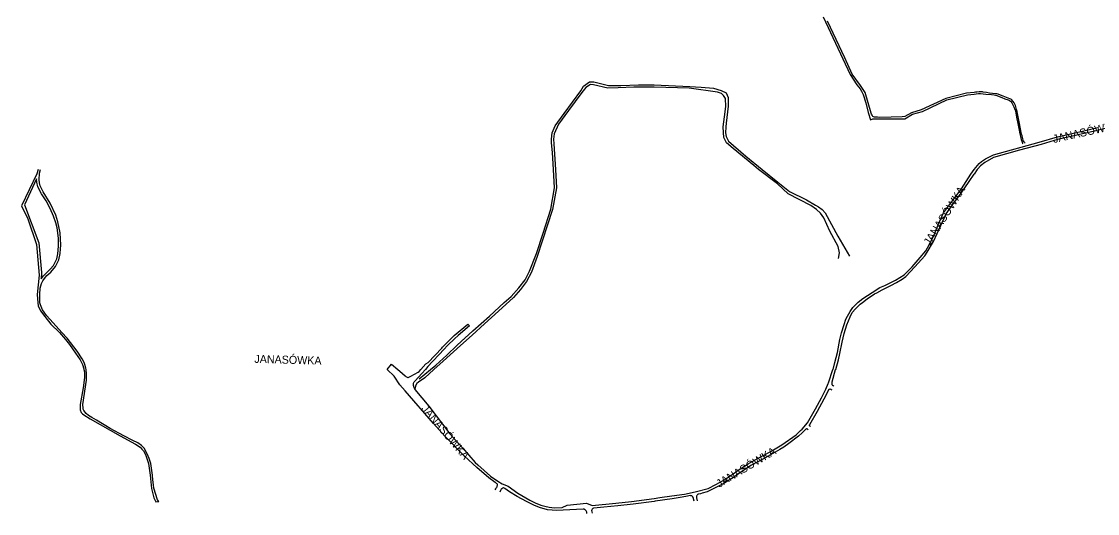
# Model space of a CAD drawing. Extents: x -304109 to -273954, y 21500 to 39796.
# Drawn here: x -303991 to -302646, y 25070 to 25685 of the extents above; entities that cross this region are included whole.
import ezdxf

# ---------------------------------------------------------------- set-up
doc = ezdxf.new("R2010")
doc.units = 0
doc.layers.add('krawedzie_ulic', color=7, linetype='Continuous')
doc.layers.add('nazwy_ulic', color=7, linetype='Continuous')

msp = doc.modelspace()

# ---------------------------------------------------------------- linework, layer by layer
at = {"layer": 'krawedzie_ulic'}
for points in [[(-302988.476, 25690.696), (-302954.819, 25618.619), (-302946.44, 25605.834), (-302942.593, 25600.952), (-302940.571, 25597.772), (-302938.605, 25593.56), (-302935.265, 25583.358), (-302932.251, 25571.247), (-302929.632, 25561.913), (-302926.548, 25563.134), (-302886.615, 25563.294), (-302877.152, 25568.968), (-302864.53, 25572.501), (-302833.937, 25586.928), (-302808.048, 25593.239), (-302800, 25594.036), (-302797.26, 25594.394), (-302794.519, 25594.751), (-302793.301, 25594.834), (-302792.078, 25594.815), (-302788.625, 25594.601), (-302785.176, 25594.27), (-302778.375, 25593.589), (-302775.005, 25593.065), (-302771.688, 25592.238), (-302768.59, 25591.167), (-302765.534, 25590.011), (-302761.491, 25588.475), (-302757.46, 25586.907)], [(-302736.345, 25532.969), (-302736.95, 25533.79), (-302737.554, 25534.611), (-302738.205, 25535.626), (-302738.662, 25536.737), (-302739.089, 25538.45), (-302739.504, 25540.163), (-302740.062, 25542.177), (-302740.589, 25544.199), (-302741.987, 25550.739), (-302743.271, 25557.303), (-302744.465, 25563.715), (-302745.674, 25570.126), (-302746.259, 25572.629), (-302746.912, 25575.118), (-302747.66, 25578.39), (-302748.153, 25579.982), (-302748.888, 25581.472), (-302750.053, 25583.19), (-302751.256, 25584.871), (-302751.999, 25585.932), (-302752.758, 25586.985), (-302753.245, 25587.485), (-302754.155, 25588.04), (-302755.149, 25588.449), (-302757.295, 25589.213), (-302759.434, 25589.988), (-302761.614, 25590.841), (-302763.795, 25591.693), (-302766.862, 25592.869), (-302769.949, 25594.008), (-302771.5, 25594.439), (-302773.089, 25594.708), (-302776.835, 25595.094), (-302780.576, 25595.482), (-302784.544, 25596.133), (-302788.521, 25596.791), (-302789.703, 25596.949), (-302790.886, 25597.006), (-302793.766, 25596.856), (-302796.643, 25596.609), (-302798.322, 25596.45), (-302800, 25596.29), (-302809.426, 25595.181), (-302835.176, 25588.691), (-302866.022, 25574.724), (-302878.035, 25570.691), (-302886.565, 25566.057), (-302889.772, 25565.843), (-302903.589, 25565.435), (-302918.373, 25565.096), (-302920.866, 25565.196), (-302923.359, 25565.297), (-302924.579, 25565.444), (-302925.773, 25565.843), (-302926.367, 25566.187), (-302927.103, 25566.873), (-302927.597, 25567.723), (-302928.138, 25569.133), (-302928.679, 25570.543), (-302936.152, 25596.083), (-302942.004, 25604.973), (-302952.45, 25619.245), (-302961.713, 25639.649), (-302983.106, 25685.208)], [(-302969.685, 25388.96), (-302968.062, 25395.825), (-302969.716, 25403.651), (-302980.348, 25423.012), (-302987.889, 25439.466), (-302991.958, 25445.218), (-302996.896, 25450.084), (-303004.098, 25454.887), (-303032.219, 25469.383), (-303045.567, 25481.923), (-303069.284, 25500), (-303075.319, 25504.912), (-303101.115, 25526.258), (-303109.328, 25533.453), (-303112.709, 25540.039), (-303113.357, 25546.065), (-303113.427, 25553.489), (-303111.784, 25565.961), (-303110.241, 25578.535), (-303110.58, 25588.533), (-303113.21, 25592.403), (-303115.806, 25595.064), (-303120.824, 25596.806), (-303156.08, 25601.489), (-303200, 25602.851), (-303225.346, 25603.041), (-303244.901, 25601.881), (-303257.748, 25601.614), (-303275.765, 25605.74), (-303279.484, 25605.975), (-303285.241, 25602.437), (-303290.328, 25596.05), (-303306.903, 25573.69), (-303319.635, 25556.518), (-303324.82, 25544.708), (-303325.564, 25538.062), (-303325.394, 25532.233), (-303323.285, 25500), (-303321.773, 25477.228), (-303327.068, 25450.175), (-303339.664, 25410.431), (-303345.97, 25391.157), (-303353.027, 25371.728), (-303359.225, 25359.971), (-303366.779, 25349.925), (-303375.478, 25340.118), (-303394.605, 25322.838), (-303411.843, 25307.179), (-303427.484, 25293.103), (-303442.009, 25279.843), (-303463.684, 25260.431), (-303475.385, 25250), (-303486.308, 25239.817), (-303494.317, 25234.086), (-303496.471, 25232.441), (-303498.063, 25229.786), (-303498.404, 25226.379)], [(-303493.713, 25238.254), (-303479.431, 25250), (-303472.862, 25255.481), (-303459.136, 25268.076), (-303446.006, 25280.428), (-303426.462, 25298.18), (-303405.674, 25316.864), (-303387.131, 25333.608), (-303378.701, 25341.087), (-303368.887, 25352.03), (-303361.283, 25362.228), (-303355.742, 25372.991), (-303347.118, 25394.88), (-303338.802, 25420.506), (-303329.13, 25450.448), (-303324.279, 25477.106), (-303325.679, 25500), (-303327.131, 25521.269), (-303328.02, 25533.411), (-303328.327, 25537.891), (-303327.383, 25545.849), (-303323.805, 25554.486), (-303312.494, 25569.86), (-303291.697, 25598.109), (-303288.01, 25604.265), (-303280.691, 25609.511), (-303275.369, 25609.585), (-303257.083, 25605.014), (-303241.713, 25604.752), (-303219.612, 25605.891), (-303200, 25605.627), (-303155.383, 25603.804), (-303141.329, 25602.937), (-303125.612, 25601.616), (-303116.057, 25598.835), (-303109.71, 25595.571), (-303107.56, 25589.792), (-303107.365, 25578.929), (-303109.745, 25557.891), (-303110.197, 25553.284), (-303110.584, 25545.976), (-303109.792, 25541.006), (-303106.965, 25535.53), (-303085.267, 25516.711), (-303064.845, 25500), (-303045.456, 25483.96), (-303030.73, 25472.303), (-303009.495, 25462.174), (-302998.13, 25455.285), (-302994.628, 25453.432), (-302989.874, 25450.005), (-302985.951, 25445.731), (-302970.341, 25416.628), (-302955.666, 25391.731)], [(-302757.46, 25586.907), (-302755.932, 25586.202), (-302754.472, 25585.329), (-302754.053, 25584.984), (-302753.708, 25584.565), (-302752.806, 25583.143), (-302752.028, 25581.662)], [(-302752.028, 25581.662), (-302750.471, 25578.251), (-302749.008, 25574.799), (-302748.685, 25574.007), (-302748.435, 25573.194), (-302746.942, 25565.384), (-302745.496, 25557.569), (-302744.238, 25551.149), (-302742.953, 25544.733), (-302742.12, 25541.129), (-302741.166, 25537.551), (-302740.49, 25535.194), (-302739.662, 25532.891), (-302739.471, 25532.439), (-302739.28, 25531.987)], [(-302976.241, 25250), (-302974.01, 25258.902), (-302970.757, 25271.487), (-302967.677, 25287.752), (-302965.869, 25295.965), (-302962.436, 25306.118), (-302960.229, 25312.916), (-302958.29, 25316.698), (-302955.095, 25322.409), (-302951.698, 25327.634), (-302945.09, 25334.165), (-302938.899, 25338.611), (-302927.196, 25346.386), (-302917.868, 25352.405), (-302911.533, 25355.067), (-302898.068, 25361.572), (-302887.591, 25368.424), (-302877.429, 25378.538), (-302867.222, 25390.089), (-302860.427, 25398.529), (-302858.412, 25402.158), (-302850.801, 25416.144), (-302844.905, 25430.763), (-302838.358, 25445.71), (-302815.826, 25475.612), (-302804.11, 25494.106), (-302800, 25500), (-302793.705, 25507.478), (-302790.873, 25509.758), (-302785.564, 25513.288), (-302775.795, 25518.424), (-302718.539, 25533.943), (-302695.781, 25540.701), (-302662.908, 25548.366), (-302645.537, 25552.244)], [(-302573.169, 25556.435), (-302576.054, 25556.013), (-302588.356, 25555.028), (-302607.522, 25553.582), (-302636.346, 25551.012), (-302649.422, 25548.066), (-302694.279, 25537.81), (-302699.92, 25536.267), (-302716.35, 25531.167), (-302743.148, 25524.039), (-302775.817, 25514.96), (-302786.513, 25508.767), (-302792.075, 25504.384), (-302795.44, 25500.613), (-302795.973, 25500), (-302800, 25494.114)], [(-303969.693, 25500), (-303971.244, 25494.69), (-303990.567, 25454.5), (-303982.753, 25438.312), (-303971.778, 25406.162), (-303968.667, 25367.853), (-303970.987, 25343.861), (-303970.373, 25333.212), (-303969.575, 25329.705), (-303966.638, 25323.539), (-303961.341, 25316.163), (-303953.941, 25306.853), (-303943.215, 25296.112), (-303935.684, 25287.654), (-303930.548, 25281.349), (-303923.155, 25270.511), (-303917.468, 25262.191), (-303915.349, 25258.041), (-303914.556, 25256.33), (-303912.735, 25250.883), (-303912.574, 25250), (-303912.059, 25247.289), (-303911.977, 25245.723), (-303911.979, 25240.172), (-303913.378, 25227.12), (-303917.105, 25206.279), (-303917.404, 25199.789), (-303916.122, 25196.484), (-303914.338, 25194.666), (-303912.843, 25193.485), (-303904.689, 25188.318), (-303867.345, 25167.3), (-303848.049, 25156.895), (-303842.484, 25152.927), (-303840.015, 25150.57), (-303838.004, 25148.304), (-303835.813, 25143.861), (-303831.682, 25132.722), (-303829.859, 25117.893), (-303828.286, 25101.361), (-303825.227, 25089.643), (-303822.884, 25084.881), (-303818.941, 25084.983), (-303820.788, 25086.993), (-303825.028, 25101.786), (-303825.77, 25106.042), (-303826.338, 25112.131), (-303827.034, 25118.118), (-303829.125, 25132.757), (-303831.042, 25138.866), (-303833.379, 25144.686), (-303837.314, 25151.559), (-303840.719, 25154.991), (-303845.358, 25158.266), (-303851.258, 25161.357), (-303862.778, 25167.373), (-303879.638, 25176.452), (-303897.013, 25186.895), (-303902.799, 25189.884), (-303907.034, 25192.597), (-303909.909, 25195.122), (-303912.677, 25198.678), (-303913.445, 25200.312), (-303913.54, 25201.688), (-303913.746, 25206.437), (-303909.427, 25236.541), (-303909.18, 25242.968), (-303909.387, 25244.777), (-303909.801, 25250), (-303910.047, 25251.823), (-303911.439, 25256.275), (-303912.434, 25258.662), (-303914.677, 25263.271), (-303921.224, 25272.78), (-303933.362, 25289.336), (-303940.046, 25296.477), (-303951.047, 25308.328), (-303959.439, 25317.732), (-303964.343, 25324.775), (-303966.937, 25330.672), (-303967.662, 25333.541), (-303967.808, 25343.666), (-303967.251, 25351.507), (-303965.647, 25357.713), (-303963.992, 25360.722), (-303961.829, 25363.805), (-303959.103, 25367.369), (-303954.123, 25371.864), (-303948.292, 25378.62), (-303945.92, 25382.785), (-303943.993, 25387.193), (-303942.278, 25395.181), (-303941.718, 25400.871), (-303941.533, 25405.365), (-303942.304, 25420.854)], [(-303968.255, 25483.2), (-303968.695, 25487.227), (-303968.2, 25495.527), (-303966.767, 25500)], [(-303966.016, 25363.255), (-303962.959, 25367.008), (-303959.278, 25370.974), (-303954.654, 25375.47), (-303950.55, 25380.135), (-303946.582, 25388.531), (-303945.206, 25394.548), (-303944.247, 25404.361), (-303944.546, 25414.257), (-303946.093, 25426.936), (-303947.552, 25433.413), (-303950.542, 25441.719), (-303954.673, 25451.037), (-303959.731, 25460.691), (-303965.466, 25469.712), (-303970.274, 25478.41), (-303971.266, 25484.12), (-303971.82, 25488.109), (-303986.886, 25455.665), (-303968.766, 25408.464), (-303965.51, 25371.173), (-303966.016, 25363.255)], [(-302972.971, 25250), (-302969.529, 25262.314), (-302967.609, 25269.903), (-302964.92, 25284.235), (-302962.325, 25294.939), (-302958.965, 25305.741), (-302954.795, 25315.978), (-302952.226, 25321.145), (-302948.425, 25325.77), (-302942.444, 25331.502), (-302939.278, 25333.89), (-302933.71, 25338.39), (-302924.343, 25344.625), (-302921.741, 25345.998), (-302915.071, 25349.55), (-302904.179, 25355.216), (-302897.076, 25358.803), (-302889.767, 25363.026), (-302885.49, 25366.197), (-302873.971, 25378.149), (-302861.769, 25391.942), (-302858.795, 25396.546), (-302850.869, 25409.97), (-302841.666, 25429.841), (-302834.815, 25444.531), (-302827.064, 25455.906), (-302816.131, 25470.318), (-302806.252, 25485.067), (-302800.065, 25494.019)], [(-303942.304, 25420.854), (-303945.092, 25434.648), (-303947.739, 25442.825), (-303954.846, 25457.851), (-303963.357, 25471.93), (-303967.126, 25479.616), (-303968.255, 25483.2)], [(-303398.408, 25099.811), (-303397.844, 25100.798), (-303397.281, 25101.785), (-303396.762, 25102.628), (-303396.245, 25103.479), (-303396.031, 25104.062), (-303395.902, 25104.672), (-303395.754, 25105.455), (-303395.784, 25106.236), (-303396.152, 25107.012), (-303396.761, 25107.633), (-303397.575, 25108.252), (-303398.389, 25108.872), (-303406.505, 25114.799), (-303421.342, 25127.401), (-303436.974, 25141.729), (-303461.361, 25166.572), (-303475.742, 25182.643), (-303511.041, 25223.216), (-303517.651, 25230.819), (-303524.798, 25241.8), (-303533.476, 25250), (-303528.185, 25256.895), (-303520.135, 25250), (-303517.828, 25247.899), (-303511.21, 25242.204), (-303510.214, 25241.462), (-303509.217, 25240.72), (-303508.581, 25240.372), (-303507.887, 25240.172), (-303507.552, 25240.161), (-303507.225, 25240.254), (-303506.508, 25240.631), (-303505.792, 25241.002), (-303504.808, 25241.462), (-303503.824, 25241.923), (-303494.655, 25246.688), (-303493.45, 25247.604), (-303491.351, 25250), (-303485.222, 25257.056), (-303482.228, 25258.935), (-303465.356, 25276.908), (-303464.533, 25277.851), (-303449.746, 25292.447), (-303432.566, 25306.618), (-303430.699, 25304.525), (-303444.645, 25292.603), (-303449.348, 25288.557), (-303457.622, 25280.379), (-303463.349, 25274.688), (-303468.314, 25269.344), (-303476.94, 25260.16), (-303482.728, 25253.771), (-303485.842, 25250), (-303490.131, 25245.075), (-303498.725, 25235.748), (-303499.266, 25235.13), (-303499.807, 25234.513), (-303500.293, 25233.887), (-303500.723, 25233.199), (-303500.941, 25232.69), (-303501.04, 25232.159), (-303501.033, 25230.658), (-303500.766, 25229.165), (-303500.387, 25227.834), (-303499.878, 25226.56), (-303499.51, 25225.837), (-303499.142, 25225.114), (-303481.581, 25204.288), (-303455.338, 25169.69), (-303439.559, 25152.382), (-303423.397, 25133.925), (-303420.235, 25131.067), (-303404.31, 25116.659), (-303395.447, 25110.496), (-303389.95, 25107.091), (-303382.363, 25104.109), (-303370.257, 25095.494), (-303355.202, 25086.669), (-303348.66, 25083.483), (-303341.452, 25080.722), (-303336.443, 25079.371), (-303331.152, 25078.17), (-303324.332, 25077.284), (-303314.855, 25077.438), (-303308.452, 25080.349), (-303284.588, 25083.216), (-303277.218, 25080.211), (-303247.642, 25083.158), (-303227.996, 25085.191), (-303200, 25088.944), (-303192.799, 25089.946), (-303177.708, 25092.088), (-303161.918, 25094.446), (-303148.481, 25097.152)], [(-303082.402, 25132.073), (-303070.906, 25138.765), (-303054.906, 25147.039), (-303040.125, 25155.887), (-303022.364, 25168.623), (-303016.938, 25173.687), (-303015.002, 25175.681), (-303008.378, 25183.567), (-302998.281, 25200.95), (-302990.887, 25214.485), (-302985.467, 25225.466), (-302982.342, 25232.393), (-302981.87, 25233.588), (-302976.571, 25250)], [(-302975.311, 25229.184), (-302975.832, 25229.49), (-302976.353, 25229.797), (-302976.684, 25230.069), (-302976.951, 25230.422), (-302977.229, 25230.965), (-302977.407, 25231.542), (-302977.524, 25232.084), (-302977.533, 25232.624), (-302977.36, 25233.699), (-302977.187, 25234.774), (-302973.212, 25250)], [(-303004.643, 25178.839), (-303005.037, 25179.094), (-303005.431, 25179.349), (-303005.584, 25179.528), (-303005.798, 25179.898), (-303005.824, 25180.266), (-303005.626, 25180.73), (-303005.429, 25181.194), (-302995.88, 25198.184), (-302987.44, 25213.561), (-302981.728, 25224.732), (-302981.428, 25225.037), (-302981.129, 25225.342), (-302980.588, 25225.656), (-302979.971, 25225.721), (-302979.595, 25225.642), (-302979.234, 25225.49), (-302978.478, 25225.068), (-302977.721, 25224.647)], [(-303007.294, 25174.799), (-303007.656, 25175.086), (-303008.018, 25175.373), (-303008.379, 25175.617), (-303008.768, 25175.807), (-303009.382, 25175.881), (-303009.977, 25175.682), (-303010.372, 25175.435), (-303010.766, 25175.188), (-303014.792, 25170.769), (-303019.503, 25166.784), (-303031.345, 25157.726), (-303038.004, 25153.109), (-303042.74, 25150.129), (-303051.702, 25145.263), (-303064.216, 25138.127), (-303078.053, 25130.498), (-303092.936, 25120.798), (-303100.766, 25115.306), (-303113.714, 25107.229), (-303124.292, 25101.629), (-303133.597, 25097.272), (-303139.858, 25095.365), (-303142.028, 25094.899), (-303144.197, 25094.433), (-303144.926, 25094.139), (-303145.585, 25093.66), (-303146.051, 25093.176), (-303146.426, 25092.618), (-303146.819, 25091.926), (-303147, 25091.194), (-303146.982, 25090.38), (-303146.963, 25089.566), (-303145.963, 25086.103)], [(-303148.481, 25097.152), (-303132.269, 25101.493), (-303122.632, 25106.498), (-303113.722, 25111.301), (-303102.671, 25118.401), (-303095.082, 25124.174), (-303082.402, 25132.073)], [(-303283.924, 25070.152), (-303284.03, 25070.898), (-303284.137, 25071.643), (-303284.446, 25072.578), (-303284.958, 25073.459), (-303285.573, 25074.284), (-303286.354, 25074.975), (-303286.917, 25075.308), (-303287.519, 25075.446), (-303288.142, 25075.446), (-303288.765, 25075.446), (-303313.502, 25074.294), (-303321.365, 25073.931), (-303327.468, 25074.097), (-303332.98, 25074.842), (-303342.999, 25077.62), (-303350.459, 25080.575), (-303359.238, 25085.032), (-303371.01, 25091.557), (-303380.628, 25097.321), (-303386.384, 25101.479), (-303387.202, 25101.78), (-303388.019, 25102.082), (-303388.351, 25102.134), (-303388.692, 25102.077), (-303389.37, 25101.791), (-303389.929, 25101.474), (-303390.42, 25101.076), (-303390.697, 25100.789), (-303390.923, 25100.471), (-303391.915, 25098.655), (-303392.907, 25096.839)], [(-303150.072, 25085.552), (-303151.174, 25089.969), (-303151.39, 25090.39), (-303151.605, 25090.81), (-303152.115, 25091.5), (-303152.825, 25091.996), (-303153.403, 25092.225), (-303153.995, 25092.393), (-303154.256, 25092.457), (-303154.517, 25092.521), (-303160.433, 25091.338), (-303167.394, 25089.979), (-303177.535, 25088.487), (-303198.669, 25085.518), (-303200, 25085.292), (-303226.238, 25081.864), (-303245.375, 25079.825), (-303262.766, 25078.138), (-303275.436, 25076.693), (-303275.876, 25076.596), (-303276.315, 25076.499), (-303276.721, 25076.326), (-303277.083, 25076.036), (-303277.548, 25075.473), (-303277.859, 25074.822), (-303277.975, 25074.429), (-303277.995, 25074.035), (-303277.765, 25072.321), (-303277.535, 25070.607)]]:
    msp.add_lwpolyline(points, dxfattribs=at)

# ---------------------------------------------------------------- texts
at = {"layer": 'nazwy_ulic'}
for rotation, p in [(12.577708, (-302700.397, 25532.947)), (57.769897, (-302855.455, 25403.924)), (358.408861, (-303699.647, 25258.443)), (310.103742, (-303491.593, 25200.709)), (30.997539, (-303118.53, 25102.015))]:
    msp.add_text('JANASÓWKA', height=10, rotation=rotation, dxfattribs=at).set_placement(p)

doc.saveas('drawing.dxf')
